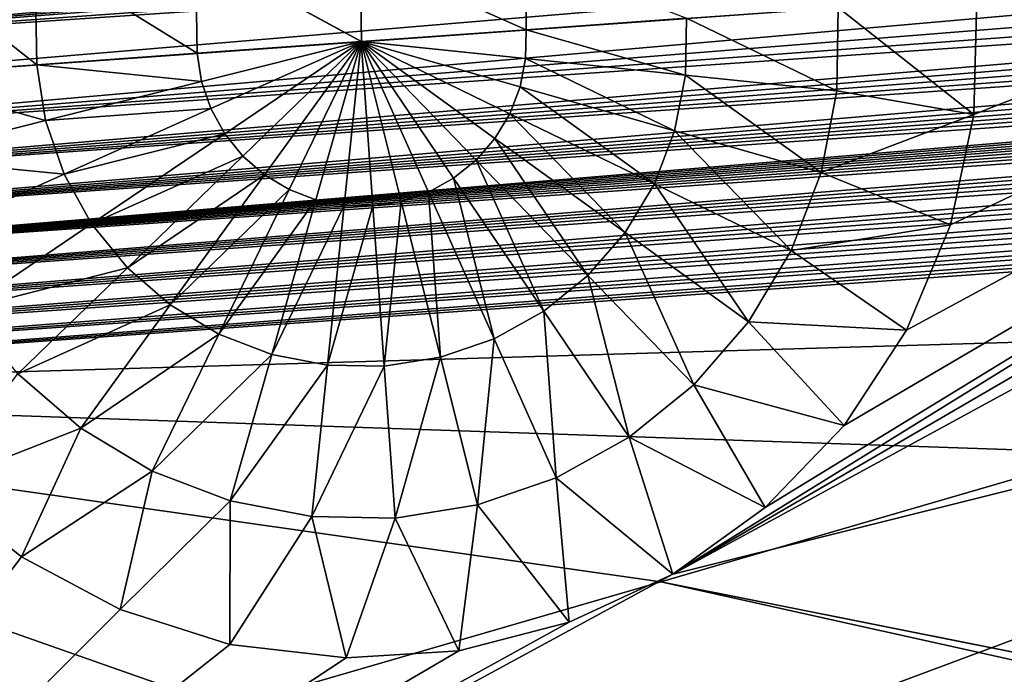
# Model space of a CAD drawing. Header units: millimetres. Extents: x -208 to -25, y 23 to 205.
# Tile 301 of 635: x -81.25 to -78.85, y 114.83 to 116.42. Entities that reach past the tile are written whole.
import ezdxf

# ---------------------------------------------------------------- set-up
doc = ezdxf.new("R2010")
doc.units = ezdxf.units.MM
doc.header["$LTSCALE"] = 65.185185
for name, color, linetype in [('107', 7, 'CONTINUOUS'), ('110', 7, 'CONTINUOUS'), ('155', 7, 'CONTINUOUS'), ('161', 7, 'CONTINUOUS'), ('314', 7, 'CONTINUOUS'), ('355', 7, 'CONTINUOUS'), ('434', 7, 'CONTINUOUS'), ('471', 7, 'CONTINUOUS')]:
    doc.layers.add(name, color=color, linetype=linetype)

msp = doc.modelspace()

# ---------------------------------------------------------------- linework, layer by layer
at = {"layer": '107', "linetype": 'CONTINUOUS'}
for points in [[(-75.8908, 116.6359, 44.8948), (-75.8918, 116.6893, 44.92), (-82.494, 116.1077, -168.7417), (-75.8908, 116.6359, 44.8948)], [(-82.494, 116.1077, -168.7417), (-75.8918, 116.6893, 44.92), (-82.4904, 116.2166, -168.76), (-82.494, 116.1077, -168.7417)], [(-75.8938, 116.5946, 44.8437), (-75.8908, 116.6359, 44.8948), (-82.494, 116.1077, -168.7417), (-75.8938, 116.5946, 44.8437)], [(-75.8983, 116.5628, 44.7845), (-75.8938, 116.5946, 44.8437), (-82.494, 116.1077, -168.7417), (-75.8983, 116.5628, 44.7845)], [(-75.9041, 116.5348, 44.7165), (-75.8983, 116.5628, 44.7845), (-82.5104, 116.0013, -168.7054), (-75.9041, 116.5348, 44.7165)], [(-82.5104, 116.0013, -168.7054), (-75.8983, 116.5628, 44.7845), (-82.494, 116.1077, -168.7417), (-82.5104, 116.0013, -168.7054)], [(-75.911, 116.508, 44.6389), (-75.9041, 116.5348, 44.7165), (-82.5104, 116.0013, -168.7054), (-75.911, 116.508, 44.6389)], [(-75.9188, 116.4828, 44.5548), (-75.911, 116.508, 44.6389), (-82.5104, 116.0013, -168.7054), (-75.9188, 116.4828, 44.5548)], [(-75.9267, 116.4608, 44.4727), (-75.9188, 116.4828, 44.5548), (-82.5104, 116.0013, -168.7054), (-75.9267, 116.4608, 44.4727)], [(-82.5417, 115.9001, -168.6448), (-75.9267, 116.4608, 44.4727), (-82.5104, 116.0013, -168.7054), (-82.5417, 115.9001, -168.6448)], [(-75.9368, 116.4362, 44.3695), (-75.9267, 116.4608, 44.4727), (-82.5417, 115.9001, -168.6448), (-75.9368, 116.4362, 44.3695)], [(-75.9463, 116.4154, 44.2736), (-75.9368, 116.4362, 44.3695), (-82.5417, 115.9001, -168.6448), (-75.9463, 116.4154, 44.2736)], [(-75.9556, 116.3968, 44.1805), (-75.9463, 116.4154, 44.2736), (-82.5417, 115.9001, -168.6448), (-75.9556, 116.3968, 44.1805)], [(-75.9653, 116.3789, 44.0844), (-75.9556, 116.3968, 44.1805), (-82.5417, 115.9001, -168.6448), (-75.9653, 116.3789, 44.0844)], [(-75.9761, 116.3606, 43.9794), (-75.9653, 116.3789, 44.0844), (-82.5417, 115.9001, -168.6448), (-75.9761, 116.3606, 43.9794)], [(-75.982, 116.3511, 43.9218), (-75.9761, 116.3606, 43.9794), (-82.5854, 115.8086, -168.5676), (-75.982, 116.3511, 43.9218)], [(-82.5854, 115.8086, -168.5676), (-75.9761, 116.3606, 43.9794), (-82.5417, 115.9001, -168.6448), (-82.5854, 115.8086, -168.5676)], [(-75.9884, 116.3411, 43.8596), (-75.982, 116.3511, 43.9218), (-82.5854, 115.8086, -168.5676), (-75.9884, 116.3411, 43.8596)], [(-75.9955, 116.3305, 43.7914), (-75.9884, 116.3411, 43.8596), (-82.5854, 115.8086, -168.5676), (-75.9955, 116.3305, 43.7914)], [(-76.0033, 116.3193, 43.716), (-75.9955, 116.3305, 43.7914), (-82.5854, 115.8086, -168.5676), (-76.0033, 116.3193, 43.716)], [(-76.0121, 116.3072, 43.6316), (-76.0033, 116.3193, 43.716), (-82.5854, 115.8086, -168.5676), (-76.0121, 116.3072, 43.6316)], [(-76.0221, 116.2941, 43.5358), (-76.0121, 116.3072, 43.6316), (-82.5854, 115.8086, -168.5676), (-76.0221, 116.2941, 43.5358)], [(-76.0337, 116.2798, 43.4261), (-76.0221, 116.2941, 43.5358), (-82.5854, 115.8086, -168.5676), (-76.0337, 116.2798, 43.4261)], [(-76.0469, 116.2641, 43.3006), (-76.0337, 116.2798, 43.4261), (-82.5854, 115.8086, -168.5676), (-76.0469, 116.2641, 43.3006)], [(-76.0621, 116.2471, 43.1574), (-76.0469, 116.2641, 43.3006), (-82.6386, 115.7284, -168.4751), (-76.0621, 116.2471, 43.1574)], [(-82.6386, 115.7284, -168.4751), (-76.0469, 116.2641, 43.3006), (-82.5854, 115.8086, -168.5676), (-82.6386, 115.7284, -168.4751)], [(-76.0795, 116.2289, 42.9949), (-76.0621, 116.2471, 43.1574), (-82.6386, 115.7284, -168.4751), (-76.0795, 116.2289, 42.9949)], [(-76.0992, 116.2095, 42.811), (-76.0795, 116.2289, 42.9949), (-82.6386, 115.7284, -168.4751), (-76.0992, 116.2095, 42.811)], [(-76.1215, 116.189, 42.6032), (-76.0992, 116.2095, 42.811), (-82.6386, 115.7284, -168.4751), (-76.1215, 116.189, 42.6032)], [(-76.1469, 116.1674, 42.3684), (-76.1215, 116.189, 42.6032), (-82.6999, 115.6591, -168.3725), (-76.1469, 116.1674, 42.3684)], [(-82.6999, 115.6591, -168.3725), (-76.1215, 116.189, 42.6032), (-82.6386, 115.7284, -168.4751), (-82.6999, 115.6591, -168.3725)], [(-76.1756, 116.1448, 42.1037), (-76.1469, 116.1674, 42.3684), (-82.6999, 115.6591, -168.3725), (-76.1756, 116.1448, 42.1037)], [(-76.208, 116.1214, 41.8053), (-76.1756, 116.1448, 42.1037), (-82.6999, 115.6591, -168.3725), (-76.208, 116.1214, 41.8053)], [(-76.2448, 116.0972, 41.4696), (-76.208, 116.1214, 41.8053), (-82.7675, 115.6006, -168.2598), (-76.2448, 116.0972, 41.4696)], [(-82.7675, 115.6006, -168.2598), (-76.208, 116.1214, 41.8053), (-82.6999, 115.6591, -168.3725), (-82.7675, 115.6006, -168.2598)], [(-76.2861, 116.0726, 41.093), (-76.2448, 116.0972, 41.4696), (-82.7675, 115.6006, -168.2598), (-76.2861, 116.0726, 41.093)], [(-76.3331, 116.0476, 40.6671), (-76.2861, 116.0726, 41.093), (-82.7675, 115.6006, -168.2598), (-76.3331, 116.0476, 40.6671)], [(-76.3829, 116.0242, 40.2186), (-76.3331, 116.0476, 40.6671), (-82.8429, 115.5515, -168.1369), (-76.3829, 116.0242, 40.2186)], [(-82.8429, 115.5515, -168.1369), (-76.3331, 116.0476, 40.6671), (-82.7675, 115.6006, -168.2598), (-82.8429, 115.5515, -168.1369)], [(-76.4305, 116.0045, 39.7901), (-76.3829, 116.0242, 40.2186), (-82.8429, 115.5515, -168.1369), (-76.4305, 116.0045, 39.7901)], [(-76.4762, 115.9878, 39.3812), (-76.4305, 116.0045, 39.7901), (-82.9242, 115.5132, -168.0037), (-76.4762, 115.9878, 39.3812)], [(-82.9242, 115.5132, -168.0037), (-76.4305, 116.0045, 39.7901), (-82.8429, 115.5515, -168.1369), (-82.9242, 115.5132, -168.0037)], [(-76.5321, 115.9702, 38.8826), (-76.4762, 115.9878, 39.3812), (-82.9242, 115.5132, -168.0037), (-76.5321, 115.9702, 38.8826)]]:
    msp.add_3dface(points, dxfattribs=at)
at = {"layer": '110', "linetype": 'CONTINUOUS'}
for points in [[(-78.9196, 116.4728, -168.76), (-78.9272, 116.1886, -168.76), (-79.2564, 116.4488, -168.9733), (-78.9196, 116.4728, -168.76)], [(-79.2564, 116.4488, -168.9733), (-79.2597, 116.2462, -168.9734), (-79.6253, 116.4224, -169.1311), (-79.2564, 116.4488, -168.9733)], [(-79.2564, 116.4488, -168.9733), (-78.9272, 116.1886, -168.76), (-79.2597, 116.2462, -168.9734), (-79.2564, 116.4488, -168.9733)], [(-80.0148, 116.3946, -169.2275), (-79.6253, 116.4224, -169.1311), (-79.6277, 116.2843, -169.1311), (-80.0148, 116.3946, -169.2275)], [(-79.6253, 116.4224, -169.1311), (-79.2597, 116.2462, -168.9734), (-79.6277, 116.2843, -169.1311), (-79.6253, 116.4224, -169.1311)], [(-80.0148, 116.3946, -169.2275), (-80.016, 116.3245, -169.2275), (-80.4146, 116.366, -169.26), (-80.0148, 116.3946, -169.2275)], [(-80.016, 116.3245, -169.2275), (-80.0148, 116.3946, -169.2275), (-79.6277, 116.2843, -169.1311), (-80.016, 116.3245, -169.2275)], [(-80.016, 116.3245, -169.2275), (-80.4158, 116.3659, -169.26), (-80.4146, 116.366, -169.26), (-80.016, 116.3245, -169.2275)], [(-80.8144, 116.3374, -169.2278), (-80.4158, 116.3659, -169.26), (-80.8036, 116.2686, -169.2278), (-80.8144, 116.3374, -169.2278)], [(-80.8036, 116.2686, -169.2278), (-80.4158, 116.3659, -169.26), (-80.7809, 116.2027, -169.2278), (-80.8036, 116.2686, -169.2278)], [(-80.7809, 116.2027, -169.2278), (-80.4158, 116.3659, -169.26), (-80.7471, 116.1417, -169.2278), (-80.7809, 116.2027, -169.2278)], [(-80.7471, 116.1417, -169.2278), (-80.4158, 116.3659, -169.26), (-80.7032, 116.0874, -169.2278), (-80.7471, 116.1417, -169.2278)], [(-80.7032, 116.0874, -169.2278), (-80.4158, 116.3659, -169.26), (-80.6506, 116.0417, -169.2277), (-80.7032, 116.0874, -169.2278)], [(-80.6506, 116.0417, -169.2277), (-80.4158, 116.3659, -169.26), (-80.5908, 116.0057, -169.2277), (-80.6506, 116.0417, -169.2277)], [(-80.5908, 116.0057, -169.2277), (-80.4158, 116.3659, -169.26), (-80.5256, 115.9806, -169.2277), (-80.5908, 116.0057, -169.2277)], [(-80.5256, 115.9806, -169.2277), (-80.4158, 116.3659, -169.26), (-80.4571, 115.9673, -169.2277), (-80.5256, 115.9806, -169.2277)], [(-80.4571, 115.9673, -169.2277), (-80.4158, 116.3659, -169.26), (-80.3872, 115.9661, -169.2277), (-80.4571, 115.9673, -169.2277)], [(-80.3872, 115.9661, -169.2277), (-80.4158, 116.3659, -169.26), (-80.3182, 115.977, -169.2276), (-80.3872, 115.9661, -169.2277)], [(-80.3182, 115.977, -169.2276), (-80.4158, 116.3659, -169.26), (-80.2521, 115.9997, -169.2276), (-80.3182, 115.977, -169.2276)], [(-80.2521, 115.9997, -169.2276), (-80.4158, 116.3659, -169.26), (-80.1909, 116.0336, -169.2276), (-80.2521, 115.9997, -169.2276)], [(-80.1909, 116.0336, -169.2276), (-80.4158, 116.3659, -169.26), (-80.1365, 116.0776, -169.2276), (-80.1909, 116.0336, -169.2276)], [(-80.1365, 116.0776, -169.2276), (-80.4158, 116.3659, -169.26), (-80.0906, 116.1304, -169.2275), (-80.1365, 116.0776, -169.2276)], [(-80.0906, 116.1304, -169.2275), (-80.4158, 116.3659, -169.26), (-80.0545, 116.1904, -169.2275), (-80.0906, 116.1304, -169.2275)], [(-80.0545, 116.1904, -169.2275), (-80.4158, 116.3659, -169.26), (-80.0294, 116.2557, -169.2275), (-80.0545, 116.1904, -169.2275)], [(-80.0294, 116.2557, -169.2275), (-80.4158, 116.3659, -169.26), (-80.016, 116.3245, -169.2275), (-80.0294, 116.2557, -169.2275)], [(-80.8144, 116.3374, -169.2278), (-80.8036, 116.2686, -169.2278), (-81.204, 116.3095, -169.1318), (-80.8144, 116.3374, -169.2278)], [(-80.0294, 116.2557, -169.2275), (-80.016, 116.3245, -169.2275), (-79.6539, 116.1487, -169.1312), (-80.0294, 116.2557, -169.2275)], [(-80.016, 116.3245, -169.2275), (-79.6277, 116.2843, -169.1311), (-79.6539, 116.1487, -169.1312), (-80.016, 116.3245, -169.2275)], [(-81.5731, 116.2832, -168.9744), (-81.204, 116.3095, -169.1318), (-81.1823, 116.1735, -169.1318), (-81.5731, 116.2832, -168.9744)], [(-81.204, 116.3095, -169.1318), (-80.8036, 116.2686, -169.2278), (-81.1823, 116.1735, -169.1318), (-81.204, 116.3095, -169.1318)], [(-81.5413, 116.0834, -168.9744), (-81.5731, 116.2832, -168.9744), (-81.1823, 116.1735, -169.1318), (-81.5413, 116.0834, -168.9744)], [(-79.6277, 116.2843, -169.1311), (-79.2982, 116.0473, -168.9735), (-79.6539, 116.1487, -169.1312), (-79.6277, 116.2843, -169.1311)], [(-79.2597, 116.2462, -168.9734), (-79.2982, 116.0473, -168.9735), (-79.6277, 116.2843, -169.1311), (-79.2597, 116.2462, -168.9734)], [(-80.8036, 116.2686, -169.2278), (-80.7809, 116.2027, -169.2278), (-81.1823, 116.1735, -169.1318), (-80.8036, 116.2686, -169.2278)], [(-80.0545, 116.1904, -169.2275), (-80.0294, 116.2557, -169.2275), (-79.7033, 116.0198, -169.1312), (-80.0545, 116.1904, -169.2275)], [(-80.0294, 116.2557, -169.2275), (-79.6539, 116.1487, -169.1312), (-79.7033, 116.0198, -169.1312), (-80.0294, 116.2557, -169.2275)], [(-79.2597, 116.2462, -168.9734), (-78.9272, 116.1886, -168.76), (-79.2982, 116.0473, -168.9735), (-79.2597, 116.2462, -168.9734)], [(-80.7809, 116.2027, -169.2278), (-81.1374, 116.0433, -169.1318), (-81.1823, 116.1735, -169.1318), (-80.7809, 116.2027, -169.2278)], [(-80.7809, 116.2027, -169.2278), (-80.7471, 116.1417, -169.2278), (-81.1374, 116.0433, -169.1318), (-80.7809, 116.2027, -169.2278)], [(-80.0906, 116.1304, -169.2275), (-80.0545, 116.1904, -169.2275), (-79.7744, 115.9014, -169.1312), (-80.0906, 116.1304, -169.2275)], [(-80.0545, 116.1904, -169.2275), (-79.7033, 116.0198, -169.1312), (-79.7744, 115.9014, -169.1312), (-80.0545, 116.1904, -169.2275)], [(-78.9272, 116.1886, -168.76), (-78.9835, 115.9204, -168.76), (-79.2982, 116.0473, -168.9735), (-78.9272, 116.1886, -168.76)], [(-81.1374, 116.0433, -169.1318), (-81.5413, 116.0834, -168.9744), (-81.1823, 116.1735, -169.1318), (-81.1374, 116.0433, -169.1318)], [(-80.7471, 116.1417, -169.2278), (-81.0705, 115.9228, -169.1317), (-81.1374, 116.0433, -169.1318), (-80.7471, 116.1417, -169.2278)], [(-80.7471, 116.1417, -169.2278), (-80.7032, 116.0874, -169.2278), (-81.0705, 115.9228, -169.1317), (-80.7471, 116.1417, -169.2278)], [(-80.1365, 116.0776, -169.2276), (-80.0906, 116.1304, -169.2275), (-79.8649, 115.7971, -169.1313), (-80.1365, 116.0776, -169.2276)], [(-80.0906, 116.1304, -169.2275), (-79.7744, 115.9014, -169.1312), (-79.8649, 115.7971, -169.1313), (-80.0906, 116.1304, -169.2275)], [(-79.6539, 116.1487, -169.1312), (-79.3706, 115.8581, -168.9735), (-79.7033, 116.0198, -169.1312), (-79.6539, 116.1487, -169.1312)], [(-79.2982, 116.0473, -168.9735), (-79.3706, 115.8581, -168.9735), (-79.6539, 116.1487, -169.1312), (-79.2982, 116.0473, -168.9735)], [(-81.4752, 115.8922, -168.9743), (-81.5413, 116.0834, -168.9744), (-81.1374, 116.0433, -169.1318), (-81.4752, 115.8922, -168.9743)], [(-80.7032, 116.0874, -169.2278), (-80.9837, 115.8157, -169.1317), (-81.0705, 115.9228, -169.1317), (-80.7032, 116.0874, -169.2278)], [(-80.7032, 116.0874, -169.2278), (-80.6506, 116.0417, -169.2277), (-80.9837, 115.8157, -169.1317), (-80.7032, 116.0874, -169.2278)], [(-80.1909, 116.0336, -169.2276), (-80.1365, 116.0776, -169.2276), (-79.9721, 115.7102, -169.1313), (-80.1909, 116.0336, -169.2276)], [(-80.1365, 116.0776, -169.2276), (-79.8649, 115.7971, -169.1313), (-79.9721, 115.7102, -169.1313), (-80.1365, 116.0776, -169.2276)], [(-81.0705, 115.9228, -169.1317), (-81.4752, 115.8922, -168.9743), (-81.1374, 116.0433, -169.1318), (-81.0705, 115.9228, -169.1317)], [(-80.6506, 116.0417, -169.2277), (-80.8796, 115.7254, -169.1316), (-80.9837, 115.8157, -169.1317), (-80.6506, 116.0417, -169.2277)], [(-80.6506, 116.0417, -169.2277), (-80.5908, 116.0057, -169.2277), (-80.8796, 115.7254, -169.1316), (-80.6506, 116.0417, -169.2277)], [(-80.2521, 115.9997, -169.2276), (-80.1909, 116.0336, -169.2276), (-80.0927, 115.6432, -169.1314), (-80.2521, 115.9997, -169.2276)], [(-80.1909, 116.0336, -169.2276), (-79.9721, 115.7102, -169.1313), (-80.0927, 115.6432, -169.1314), (-80.1909, 116.0336, -169.2276)], [(-79.2982, 116.0473, -168.9735), (-78.9835, 115.9204, -168.76), (-79.3706, 115.8581, -168.9735), (-79.2982, 116.0473, -168.9735)], [(-79.7033, 116.0198, -169.1312), (-79.4747, 115.6844, -168.9736), (-79.7744, 115.9014, -169.1312), (-79.7033, 116.0198, -169.1312)], [(-79.3706, 115.8581, -168.9735), (-79.4747, 115.6844, -168.9736), (-79.7033, 116.0198, -169.1312), (-79.3706, 115.8581, -168.9735)], [(-80.5908, 116.0057, -169.2277), (-80.7614, 115.6545, -169.1316), (-80.8796, 115.7254, -169.1316), (-80.5908, 116.0057, -169.2277)], [(-80.5908, 116.0057, -169.2277), (-80.5256, 115.9806, -169.2277), (-80.7614, 115.6545, -169.1316), (-80.5908, 116.0057, -169.2277)], [(-80.3182, 115.977, -169.2276), (-80.2521, 115.9997, -169.2276), (-80.2231, 115.5982, -169.1314), (-80.3182, 115.977, -169.2276)], [(-80.2521, 115.9997, -169.2276), (-80.0927, 115.6432, -169.1314), (-80.2231, 115.5982, -169.1314), (-80.2521, 115.9997, -169.2276)], [(-80.5256, 115.9806, -169.2277), (-80.6327, 115.6051, -169.1315), (-80.7614, 115.6545, -169.1316), (-80.5256, 115.9806, -169.2277)], [(-80.5256, 115.9806, -169.2277), (-80.4571, 115.9673, -169.2277), (-80.6327, 115.6051, -169.1315), (-80.5256, 115.9806, -169.2277)], [(-80.4571, 115.9673, -169.2277), (-80.4973, 115.5789, -169.1315), (-80.6327, 115.6051, -169.1315), (-80.4571, 115.9673, -169.2277)], [(-80.4571, 115.9673, -169.2277), (-80.3872, 115.9661, -169.2277), (-80.4973, 115.5789, -169.1315), (-80.4571, 115.9673, -169.2277)], [(-80.3872, 115.9661, -169.2277), (-80.3594, 115.5766, -169.1315), (-80.4973, 115.5789, -169.1315), (-80.3872, 115.9661, -169.2277)], [(-80.3872, 115.9661, -169.2277), (-80.3182, 115.977, -169.2276), (-80.3594, 115.5766, -169.1315), (-80.3872, 115.9661, -169.2277)], [(-80.3182, 115.977, -169.2276), (-80.2231, 115.5982, -169.1314), (-80.3594, 115.5766, -169.1315), (-80.3182, 115.977, -169.2276)], [(-81.377, 115.7154, -168.9743), (-81.4752, 115.8922, -168.9743), (-81.0705, 115.9228, -169.1317), (-81.377, 115.7154, -168.9743)], [(-80.9837, 115.8157, -169.1317), (-81.377, 115.7154, -168.9743), (-81.0705, 115.9228, -169.1317), (-80.9837, 115.8157, -169.1317)], [(-78.9835, 115.9204, -168.76), (-79.0907, 115.6643, -168.76), (-79.3706, 115.8581, -168.9735), (-78.9835, 115.9204, -168.76)], [(-79.7744, 115.9014, -169.1312), (-79.6074, 115.5314, -168.9736), (-79.8649, 115.7971, -169.1313), (-79.7744, 115.9014, -169.1312)], [(-79.4747, 115.6844, -168.9736), (-79.6074, 115.5314, -168.9736), (-79.7744, 115.9014, -169.1312), (-79.4747, 115.6844, -168.9736)], [(-79.3706, 115.8581, -168.9735), (-79.0907, 115.6643, -168.76), (-79.4747, 115.6844, -168.9736), (-79.3706, 115.8581, -168.9735)], [(-81.2495, 115.5583, -168.9742), (-81.377, 115.7154, -168.9743), (-80.9837, 115.8157, -169.1317), (-81.2495, 115.5583, -168.9742)], [(-80.8796, 115.7254, -169.1316), (-81.2495, 115.5583, -168.9742), (-80.9837, 115.8157, -169.1317), (-80.8796, 115.7254, -169.1316)], [(-79.8649, 115.7971, -169.1313), (-79.7647, 115.4038, -168.9737), (-79.9721, 115.7102, -169.1313), (-79.8649, 115.7971, -169.1313)], [(-79.6074, 115.5314, -168.9736), (-79.7647, 115.4038, -168.9737), (-79.8649, 115.7971, -169.1313), (-79.6074, 115.5314, -168.9736)], [(-81.0967, 115.4257, -168.9741), (-81.2495, 115.5583, -168.9742), (-80.8796, 115.7254, -169.1316), (-81.0967, 115.4257, -168.9741)], [(-80.7614, 115.6545, -169.1316), (-81.0967, 115.4257, -168.9741), (-80.8796, 115.7254, -169.1316), (-80.7614, 115.6545, -169.1316)], [(-79.9721, 115.7102, -169.1313), (-79.9417, 115.3055, -168.9738), (-80.0927, 115.6432, -169.1314), (-79.9721, 115.7102, -169.1313)], [(-79.7647, 115.4038, -168.9737), (-79.9417, 115.3055, -168.9738), (-79.9721, 115.7102, -169.1313), (-79.7647, 115.4038, -168.9737)], [(-79.4747, 115.6844, -168.9736), (-79.2419, 115.4321, -168.76), (-79.6074, 115.5314, -168.9736), (-79.4747, 115.6844, -168.9736)], [(-79.0907, 115.6643, -168.76), (-79.2419, 115.4321, -168.76), (-79.4747, 115.6844, -168.9736), (-79.0907, 115.6643, -168.76)], [(-80.9231, 115.3216, -168.9741), (-81.0967, 115.4257, -168.9741), (-80.7614, 115.6545, -169.1316), (-80.9231, 115.3216, -168.9741)], [(-80.6327, 115.6051, -169.1315), (-80.9231, 115.3216, -168.9741), (-80.7614, 115.6545, -169.1316), (-80.6327, 115.6051, -169.1315)], [(-80.0927, 115.6432, -169.1314), (-80.1331, 115.2394, -168.9738), (-80.2231, 115.5982, -169.1314), (-80.0927, 115.6432, -169.1314)], [(-79.9417, 115.3055, -168.9738), (-80.1331, 115.2394, -168.9738), (-80.0927, 115.6432, -169.1314), (-79.9417, 115.3055, -168.9738)], [(-80.7341, 115.2493, -168.974), (-80.9231, 115.3216, -168.9741), (-80.6327, 115.6051, -169.1315), (-80.7341, 115.2493, -168.974)], [(-80.4973, 115.5789, -169.1315), (-80.7341, 115.2493, -168.974), (-80.6327, 115.6051, -169.1315), (-80.4973, 115.5789, -169.1315)], [(-80.5354, 115.2108, -168.974), (-80.7341, 115.2493, -168.974), (-80.4973, 115.5789, -169.1315), (-80.5354, 115.2108, -168.974)], [(-80.3594, 115.5766, -169.1315), (-80.5354, 115.2108, -168.974), (-80.4973, 115.5789, -169.1315), (-80.3594, 115.5766, -169.1315)], [(-80.333, 115.2075, -168.9739), (-80.5354, 115.2108, -168.974), (-80.3594, 115.5766, -169.1315), (-80.333, 115.2075, -168.9739)], [(-80.2231, 115.5982, -169.1314), (-80.333, 115.2075, -168.9739), (-80.3594, 115.5766, -169.1315), (-80.2231, 115.5982, -169.1314)], [(-80.1331, 115.2394, -168.9738), (-80.333, 115.2075, -168.9739), (-80.2231, 115.5982, -169.1314), (-80.1331, 115.2394, -168.9738)], [(-81.0967, 115.4257, -168.9741), (-81.4557, 115.2851, -168.76), (-81.2495, 115.5583, -168.9742), (-81.0967, 115.4257, -168.9741)], [(-79.6074, 115.5314, -168.9736), (-79.4339, 115.2327, -168.76), (-79.7647, 115.4038, -168.9737), (-79.6074, 115.5314, -168.9736)], [(-79.2419, 115.4321, -168.76), (-79.4339, 115.2327, -168.76), (-79.6074, 115.5314, -168.9736), (-79.2419, 115.4321, -168.76)], [(-81.2412, 115.1134, -168.76), (-81.4557, 115.2851, -168.76), (-81.0967, 115.4257, -168.9741), (-81.2412, 115.1134, -168.76)], [(-80.9231, 115.3216, -168.9741), (-81.2412, 115.1134, -168.76), (-81.0967, 115.4257, -168.9741), (-80.9231, 115.3216, -168.9741)], [(-79.7647, 115.4038, -168.9737), (-79.6586, 115.0711, -168.76), (-79.9417, 115.3055, -168.9738), (-79.7647, 115.4038, -168.9737)], [(-79.4339, 115.2327, -168.76), (-79.6586, 115.0711, -168.76), (-79.7647, 115.4038, -168.9737), (-79.4339, 115.2327, -168.76)], [(-81.0013, 114.9855, -168.76), (-81.2412, 115.1134, -168.76), (-80.9231, 115.3216, -168.9741), (-81.0013, 114.9855, -168.76)], [(-80.7341, 115.2493, -168.974), (-81.0013, 114.9855, -168.76), (-80.9231, 115.3216, -168.9741), (-80.7341, 115.2493, -168.974)], [(-79.9417, 115.3055, -168.9738), (-79.9099, 114.9544, -168.76), (-80.1331, 115.2394, -168.9738), (-79.9417, 115.3055, -168.9738)], [(-79.6586, 115.0711, -168.76), (-79.9099, 114.9544, -168.76), (-79.9417, 115.3055, -168.9738), (-79.6586, 115.0711, -168.76)], [(-80.7347, 114.9002, -168.76), (-81.0013, 114.9855, -168.76), (-80.7341, 115.2493, -168.974), (-80.7347, 114.9002, -168.76)], [(-80.5354, 115.2108, -168.974), (-80.7347, 114.9002, -168.76), (-80.7341, 115.2493, -168.974), (-80.5354, 115.2108, -168.974)], [(-80.1331, 115.2394, -168.9738), (-80.1787, 114.8848, -168.76), (-80.333, 115.2075, -168.9739), (-80.1331, 115.2394, -168.9738)], [(-79.9099, 114.9544, -168.76), (-80.1787, 114.8848, -168.76), (-80.1331, 115.2394, -168.9738), (-79.9099, 114.9544, -168.76)], [(-80.4522, 114.8673, -168.76), (-80.7347, 114.9002, -168.76), (-80.5354, 115.2108, -168.974), (-80.4522, 114.8673, -168.76)], [(-80.333, 115.2075, -168.9739), (-80.4522, 114.8673, -168.76), (-80.5354, 115.2108, -168.974), (-80.333, 115.2075, -168.9739)], [(-80.1787, 114.8848, -168.76), (-80.4522, 114.8673, -168.76), (-80.333, 115.2075, -168.9739), (-80.1787, 114.8848, -168.76)]]:
    msp.add_3dface(points, dxfattribs=at)
at = {"layer": '155', "linetype": 'CONTINUOUS'}
for points in [[(-81.204, 116.3095, -169.1318), (-81.5731, 116.2832, -168.9744), (-81.5777, 116.6039, -168.9607), (-81.204, 116.3095, -169.1318)], [(-81.204, 116.3095, -169.1318), (-81.5777, 116.6039, -168.9607), (-81.2089, 116.5818, -169.121), (-81.204, 116.3095, -169.1318)], [(-80.8184, 116.5857, -169.2176), (-80.8144, 116.3374, -169.2278), (-81.2089, 116.5818, -169.121), (-80.8184, 116.5857, -169.2176)], [(-80.8144, 116.3374, -169.2278), (-81.204, 116.3095, -169.1318), (-81.2089, 116.5818, -169.121), (-80.8144, 116.3374, -169.2278)], [(-80.4158, 116.3659, -169.26), (-80.8144, 116.3374, -169.2278), (-80.8184, 116.5857, -169.2176), (-80.4158, 116.3659, -169.26)], [(-80.4146, 116.366, -169.26), (-80.4158, 116.3659, -169.26), (-80.8184, 116.5857, -169.2176), (-80.4146, 116.366, -169.26)], [(-80.4179, 116.5737, -169.2513), (-80.4146, 116.366, -169.26), (-80.8184, 116.5857, -169.2176), (-80.4179, 116.5737, -169.2513)], [(-80.0148, 116.3946, -169.2275), (-80.4146, 116.366, -169.26), (-80.4179, 116.5737, -169.2513), (-80.0148, 116.3946, -169.2275)], [(-80.0148, 116.3946, -169.2275), (-80.4179, 116.5737, -169.2513), (-80.0165, 116.5733, -169.2192), (-80.0148, 116.3946, -169.2275)], [(-79.6253, 116.4224, -169.1311), (-80.0148, 116.3946, -169.2275), (-80.0165, 116.5733, -169.2192), (-79.6253, 116.4224, -169.1311)]]:
    msp.add_3dface(points, dxfattribs=at)
at = {"layer": '161', "linetype": 'CONTINUOUS'}
for points in [[(-82.541, 116.4289, -168.7053), (-82.5096, 116.3259, -168.7416), (-75.9454, 116.8848, 44.5749), (-82.541, 116.4289, -168.7053)], [(-82.5096, 116.3259, -168.7416), (-75.9357, 116.864, 44.6465), (-75.9454, 116.8848, 44.5749), (-82.5096, 116.3259, -168.7416)], [(-82.5096, 116.3259, -168.7416), (-75.9268, 116.8427, 44.7106), (-75.9357, 116.864, 44.6465), (-82.5096, 116.3259, -168.7416)], [(-82.5096, 116.3259, -168.7416), (-75.9119, 116.7996, 44.8134), (-75.9268, 116.8427, 44.7106), (-82.5096, 116.3259, -168.7416)], [(-82.5096, 116.3259, -168.7416), (-75.9043, 116.771, 44.8622), (-75.9119, 116.7996, 44.8134), (-82.5096, 116.3259, -168.7416)], [(-82.5096, 116.3259, -168.7416), (-82.4904, 116.2166, -168.76), (-75.9043, 116.771, 44.8622), (-82.5096, 116.3259, -168.7416)], [(-82.4904, 116.2166, -168.76), (-75.8918, 116.6893, 44.92), (-75.9043, 116.771, 44.8622), (-82.4904, 116.2166, -168.76)]]:
    msp.add_3dface(points, dxfattribs=at)
at = {"layer": '314', "linetype": 'CONTINUOUS'}
for points in [[(-76.5321, 115.9702, 38.8826), (-82.9242, 115.5132, -168.0037), (-77.5578, 115.672, 29.8217), (-76.5321, 115.9702, 38.8826)], [(-77.5578, 115.672, 29.8217), (-82.9242, 115.5132, -168.0037), (-78.6105, 115.3659, 20.5332), (-77.5578, 115.672, 29.8217)], [(-78.6105, 115.3659, 20.5332), (-82.9242, 115.5132, -168.0037), (-79.6879, 115.0526, 11.0378), (-78.6105, 115.3659, 20.5332)], [(-79.6879, 115.0526, 11.0378), (-82.9242, 115.5132, -168.0037), (-80.7421, 114.7458, 1.7622), (-79.6879, 115.0526, 11.0378)], [(-80.7421, 114.7458, 1.7622), (-82.9242, 115.5132, -168.0037), (-81.7839, 114.4425, -7.3848), (-80.7421, 114.7458, 1.7622)]]:
    msp.add_3dface(points, dxfattribs=at)
at = {"layer": '355', "linetype": 'CONTINUOUS'}
for points in [[(-54.5924, 110.0461, 20.2463), (-78.6105, 115.3659, 20.5332), (-79.6879, 115.0526, 11.0378), (-54.5924, 110.0461, 20.2463)], [(-58.365, 110.3157, 10.9833), (-79.6879, 115.0526, 11.0378), (-80.7421, 114.7458, 1.7622), (-58.365, 110.3157, 10.9833)], [(-58.365, 110.3157, 10.9833), (-54.6497, 110.0502, 20.1057), (-79.6879, 115.0526, 11.0378), (-58.365, 110.3157, 10.9833)], [(-54.6497, 110.0502, 20.1057), (-54.5924, 110.0461, 20.2463), (-79.6879, 115.0526, 11.0378), (-54.6497, 110.0502, 20.1057)]]:
    msp.add_3dface(points, dxfattribs=at)
at = {"layer": '434', "linetype": 'CONTINUOUS'}
for points in [[(-75.9625, 117.3576, -168.76), (-75.8171, 117.3079, -168.76), (-79.6586, 115.0711, -168.76), (-75.9625, 117.3576, -168.76)], [(-75.9625, 117.3576, -168.76), (-79.6586, 115.0711, -168.76), (-79.4339, 115.2327, -168.76), (-75.9625, 117.3576, -168.76)], [(-75.9625, 117.3576, -168.76), (-79.4339, 115.2327, -168.76), (-79.2419, 115.4321, -168.76), (-75.9625, 117.3576, -168.76)], [(-75.9625, 117.3576, -168.76), (-79.2419, 115.4321, -168.76), (-79.0907, 115.6643, -168.76), (-75.9625, 117.3576, -168.76)], [(-75.9625, 117.3576, -168.76), (-79.0907, 115.6643, -168.76), (-78.9835, 115.9204, -168.76), (-75.9625, 117.3576, -168.76)], [(-75.9625, 117.3576, -168.76), (-78.9835, 115.9204, -168.76), (-78.9272, 116.1886, -168.76), (-75.9625, 117.3576, -168.76)], [(-75.9625, 117.3576, -168.76), (-78.9272, 116.1886, -168.76), (-78.9196, 116.4728, -168.76), (-75.9625, 117.3576, -168.76)], [(-75.8171, 117.3079, -168.76), (-75.6911, 117.2334, -168.76), (-79.6586, 115.0711, -168.76), (-75.8171, 117.3079, -168.76)], [(-79.6586, 115.0711, -168.76), (-75.6911, 117.2334, -168.76), (-75.8667, 116.0177, -168.76), (-79.6586, 115.0711, -168.76)], [(-82.4043, 113.5796, -168.76), (-79.6586, 115.0711, -168.76), (-75.8667, 116.0177, -168.76), (-82.4043, 113.5796, -168.76)], [(-81.4557, 115.2851, -168.76), (-81.2412, 115.1134, -168.76), (-82.4043, 113.5796, -168.76), (-81.4557, 115.2851, -168.76)], [(-81.2412, 115.1134, -168.76), (-81.0013, 114.9855, -168.76), (-82.4043, 113.5796, -168.76), (-81.2412, 115.1134, -168.76)], [(-79.9099, 114.9544, -168.76), (-79.6586, 115.0711, -168.76), (-82.4043, 113.5796, -168.76), (-79.9099, 114.9544, -168.76)], [(-81.0013, 114.9855, -168.76), (-80.7347, 114.9002, -168.76), (-82.4043, 113.5796, -168.76), (-81.0013, 114.9855, -168.76)], [(-80.1787, 114.8848, -168.76), (-79.9099, 114.9544, -168.76), (-82.4043, 113.5796, -168.76), (-80.1787, 114.8848, -168.76)], [(-80.7347, 114.9002, -168.76), (-80.4522, 114.8673, -168.76), (-82.4043, 113.5796, -168.76), (-80.7347, 114.9002, -168.76)], [(-80.4522, 114.8673, -168.76), (-80.1787, 114.8848, -168.76), (-82.4043, 113.5796, -168.76), (-80.4522, 114.8673, -168.76)]]:
    msp.add_3dface(points, dxfattribs=at)
at = {"layer": '471', "linetype": 'CONTINUOUS'}
for points in [[(-85.885, 112.2306, -163.2928), (-84.1627, 112.898, -165.9852), (-69.4034, 116.4797, 40.43), (-85.885, 112.2306, -163.2928)], [(-85.885, 112.2306, -163.2928), (-69.4034, 116.4797, 40.43), (-70.0123, 116.2994, 35.4079), (-85.885, 112.2306, -163.2928)], [(-84.1627, 112.898, -165.9852), (-82.4043, 113.5796, -168.76), (-69.4034, 116.4797, 40.43), (-84.1627, 112.898, -165.9852)], [(-69.4034, 116.4797, 40.43), (-82.4043, 113.5796, -168.76), (-75.8667, 116.0177, -168.76), (-69.4034, 116.4797, 40.43)], [(-85.885, 112.2306, -163.2928), (-70.0123, 116.2994, 35.4079), (-70.6024, 116.1247, 30.544), (-85.885, 112.2306, -163.2928)], [(-85.885, 112.2306, -163.2928), (-70.6024, 116.1247, 30.544), (-71.1735, 115.9555, 25.8389), (-85.885, 112.2306, -163.2928)], [(-85.885, 112.2306, -163.2928), (-71.1735, 115.9555, 25.8389), (-71.7251, 115.7921, 21.2967), (-85.885, 112.2306, -163.2928)], [(-85.885, 112.2306, -163.2928), (-71.7251, 115.7921, 21.2967), (-72.2586, 115.634, 16.907), (-85.885, 112.2306, -163.2928)], [(-85.885, 112.2306, -163.2928), (-72.2586, 115.634, 16.907), (-72.7752, 115.4809, 12.6599), (-85.885, 112.2306, -163.2928)], [(-85.885, 112.2306, -163.2928), (-72.7752, 115.4809, 12.6599), (-73.2742, 115.333, 8.5601), (-85.885, 112.2306, -163.2928)], [(-85.885, 112.2306, -163.2928), (-73.2742, 115.333, 8.5601), (-73.757, 115.1899, 4.5966), (-85.885, 112.2306, -163.2928)], [(-85.885, 112.2306, -163.2928), (-73.757, 115.1899, 4.5966), (-74.2242, 115.0513, 0.7652), (-85.885, 112.2306, -163.2928)], [(-85.885, 112.2306, -163.2928), (-74.2242, 115.0513, 0.7652), (-74.6755, 114.9175, -2.9326), (-85.885, 112.2306, -163.2928)], [(-85.885, 112.2306, -163.2928), (-74.6755, 114.9175, -2.9326), (-75.1124, 114.7878, -6.5081), (-85.885, 112.2306, -163.2928)]]:
    msp.add_3dface(points, dxfattribs=at)

doc.saveas('drawing.dxf')
